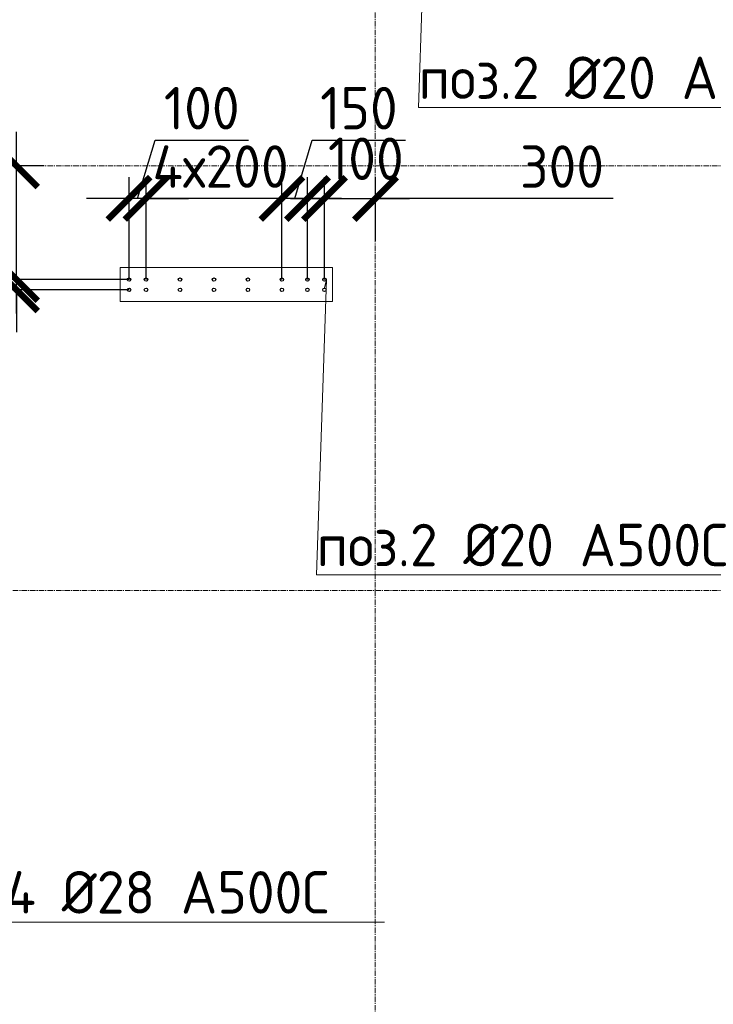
# Model space of a CAD drawing. Header units: millimetres. Extents: x 376598 to 1249954, y -318491 to -22134.
# Tile 427 of 444: x 1230703 to 1234785, y -231023 to -225228. Entities that reach past the tile are written whole.
import ezdxf
from ezdxf import colors
from ezdxf.entities.mleader import LeaderData, LeaderLine
from ezdxf.math import Vec2, Vec3

# ---------------------------------------------------------------- set-up
doc = ezdxf.new("R2010")
doc.units = ezdxf.units.MM
for name, pattern in [('01 Штриховая _4 мм_', [6, 3.5, -2.5]), ('______5', [1100, 800, -100, 100, -100]), ('HIDDEN2', [4.7625, 3.175, -1.5875]), ('осевая', [50.8, 31.75, -6.35, 6.35, -6.35])]:
    doc.linetypes.add(name, pattern=pattern)
for name, color, linetype, lineweight in [('1 Стены', 3, 'Continuous', 30), ('Оси', 40, '______5', 18), ('подоснова', 151, 'Continuous', 5), ('РАЗМЕРЫ', 1, 'Continuous', 9), ('СТЕНЫ', 3, 'Continuous', 30)]:
    doc.layers.add(name, color=color, linetype=linetype, lineweight=lineweight)
doc.styles.add('GOST-2.304_Type-B', font='GOST_Common.ttf')
doc.dimstyles.new('СПДС', dxfattribs={"dimscale": 100, "dimtxt": 2.5, "dimasz": 2.5, "dimexe": 1.25, "dimexo": 0, "dimtad": 1, "dimdec": 0, "dimtxsty": 'GOST-2.304_Type-B', "dimblk": 'ARCHTICK', "dimcen": 2.5, "dimdle": 2, "dimadec": 0, "dimazin": 2, "dimtfac": 0.75, "dimtdec": 0, "dimtmove": 1, "dimatfit": 3, "dimfxl": 1, "dimtolj": 1, "dimarcsym": 1})

# ---------------------------------------------------------------- blocks, each defined once
blk = doc.blocks.new('оси 2.2-2.3')
at = {"layer": 'Оси', "color": 16, "linetype": 'осевая', "lineweight": 0, "transparency": 33554687}
for p, q in [((511254.9, -104267.9), (511254.9, -134893.5)), ((468076.3, -119495.4), (524372.9, -119495.4)), ((468076.3, -121995.4), (524372.9, -121995.4))]:
    blk.add_line(p, q, dxfattribs=at)
blk = doc.blocks.new('стены тп')
at = {"layer": '1 Стены', "color": 252, "linetype": 'HIDDEN2', "lineweight": 0, "true_color": 0x939598}
for p, q in [((899140.6, -201125.6), (897890.2, -201125.6)), ((897890.2, -201125.6), (897890.2, -201325.6)), ((899140.6, -201325.6), (899140.6, -201125.6)), ((897890.2, -201325.6), (899140.6, -201325.6))]:
    blk.add_line(p, q, dxfattribs=at)
blk = doc.blocks.new('_None')
blk = doc.blocks.new('_ArchTick')
at = {"color": 0, "linetype": 'ByBlock', "const_width": 0.15}
blk.add_lwpolyline([(-0.5, -0.5), (0.5, 0.5)], dxfattribs=at)
blk = doc.blocks.new('*D3035')
at = {"layer": 'DEFPOINTS', "color": 0, "lineweight": 0, "transparency": 16777216}
for p in [(1230684.2, -226757.3), (1231346.5, -226757.3), (1231346.5, -226817.6)]:
    blk.add_point(p, dxfattribs=at)
at = {"layer": 'РАЗМЕРЫ', "color": 0, "lineweight": -2, "transparency": 16777216}
for p, q in [((1230684.2, -226757.3), (1230684.2, -226507.3)), ((1231346.5, -226757.3), (1230559.2, -226757.3)), ((1230684.2, -226817.6), (1230684.2, -226757.3)), ((1231346.5, -226817.6), (1230559.2, -226817.6)), ((1230684.2, -226817.6), (1230684.2, -227067.6))]:
    blk.add_line(p, q, dxfattribs=at)
at = {"layer": 'РАЗМЕРЫ', "color": 0, "lineweight": -2, "transparency": 16777216, "xscale": 250, "yscale": 250, "zscale": 250}
for p, rotation in [((1230684.2, -226757.3), 270), ((1230684.2, -226817.6), 90)]:
    blk.add_blockref('_ArchTick', p, dxfattribs=dict(at, rotation=rotation))
at = {"layer": 'РАЗМЕРЫ', "color": 0, "lineweight": 0, "transparency": 16777216, "insert": (1230468.1, -227108.9), "char_height": 250, "attachment_point": 5, "rotation": 90, "style": 'GOST-2.304_Type-B'}
blk.add_mtext('\\A1;60', dxfattribs=at)
blk = doc.blocks.new('*D3288')
at = {"layer": 'DEFPOINTS', "color": 0, "lineweight": 0, "transparency": 16777216}
for p in [(1232396.5, -226279.9), (1232396.5, -226757.3), (1232496.5, -226757.3)]:
    blk.add_point(p, dxfattribs=at)
at = {"layer": 'РАЗМЕРЫ', "color": 0, "lineweight": -2, "transparency": 16777216}
for p, q in [((1232396.5, -226757.3), (1232396.5, -226154.9)), ((1232496.5, -226757.3), (1232496.5, -226154.9)), ((1232396.5, -226279.9), (1232146.5, -226279.9)), ((1232496.5, -226279.9), (1232396.5, -226279.9)), ((1232496.5, -226279.9), (1232746.5, -226279.9))]:
    blk.add_line(p, q, dxfattribs=at)
at = {"layer": 'РАЗМЕРЫ', "color": 0, "lineweight": -2, "transparency": 16777216, "xscale": 250, "yscale": 250, "zscale": 250}
blk.add_blockref('_ArchTick', (1232396.5, -226279.9), dxfattribs=at)
at = {"layer": 'РАЗМЕРЫ', "color": 0, "lineweight": -2, "transparency": 16777216, "xscale": 250, "yscale": 250, "zscale": 250, "rotation": 180}
blk.add_blockref('_ArchTick', (1232496.5, -226279.9), dxfattribs=at)
at = {"layer": 'РАЗМЕРЫ', "color": 0, "lineweight": 0, "transparency": 16777216, "insert": (1232740.2, -226046.4), "char_height": 250, "attachment_point": 5, "style": 'GOST-2.304_Type-B'}
blk.add_mtext('\\A1;100', dxfattribs=at)
blk = doc.blocks.new('*D3289')
at = {"layer": 'DEFPOINTS', "color": 0, "lineweight": 0, "transparency": 16777216}
for p in [(1232246.5, -226279.9), (1232246.5, -226757.3), (1232396.5, -226757.3)]:
    blk.add_point(p, dxfattribs=at)
at = {"layer": 'РАЗМЕРЫ', "color": 0, "lineweight": -2, "transparency": 16777216}
for p, q in [((1232321.5, -226279.9), (1232424.6, -225936.2)), ((1232424.6, -225936.2), (1232974.6, -225936.2)), ((1232246.5, -226757.3), (1232246.5, -226154.9)), ((1232396.5, -226757.3), (1232396.5, -226154.9)), ((1232596.5, -226279.9), (1232046.5, -226279.9))]:
    blk.add_line(p, q, dxfattribs=at)
at = {"layer": 'РАЗМЕРЫ', "color": 0, "lineweight": -2, "transparency": 16777216, "xscale": 250, "yscale": 250, "zscale": 250, "rotation": 180}
blk.add_blockref('_ArchTick', (1232246.5, -226279.9), dxfattribs=at)
at = {"layer": 'РАЗМЕРЫ', "color": 0, "lineweight": -2, "transparency": 16777216, "xscale": 250, "yscale": 250, "zscale": 250}
blk.add_blockref('_ArchTick', (1232396.5, -226279.9), dxfattribs=at)
at = {"layer": 'РАЗМЕРЫ', "color": 0, "lineweight": 0, "transparency": 16777216, "insert": (1232699.6, -225748.7), "char_height": 250, "attachment_point": 5, "style": 'GOST-2.304_Type-B'}
blk.add_mtext('\\A1;150', dxfattribs=at)
blk = doc.blocks.new('*D3290')
at = {"layer": 'DEFPOINTS', "color": 0, "lineweight": 0, "transparency": 16777216}
for p in [(1231446.5, -226279.9), (1231446.5, -226757.3), (1232246.5, -226757.3)]:
    blk.add_point(p, dxfattribs=at)
at = {"layer": 'РАЗМЕРЫ', "color": 0, "lineweight": -2, "transparency": 16777216}
for p, q in [((1231446.5, -226757.3), (1231446.5, -226154.9)), ((1232246.5, -226757.3), (1232246.5, -226154.9)), ((1232446.5, -226279.9), (1231246.5, -226279.9))]:
    blk.add_line(p, q, dxfattribs=at)
at = {"layer": 'РАЗМЕРЫ', "color": 0, "lineweight": -2, "transparency": 16777216, "xscale": 250, "yscale": 250, "zscale": 250, "rotation": 180}
blk.add_blockref('_ArchTick', (1231446.5, -226279.9), dxfattribs=at)
at = {"layer": 'РАЗМЕРЫ', "color": 0, "lineweight": -2, "transparency": 16777216, "xscale": 250, "yscale": 250, "zscale": 250}
blk.add_blockref('_ArchTick', (1232246.5, -226279.9), dxfattribs=at)
at = {"layer": 'РАЗМЕРЫ', "color": 0, "lineweight": 0, "transparency": 16777216, "insert": (1231885.5, -226092.4), "char_height": 250, "attachment_point": 5, "style": 'GOST-2.304_Type-B'}
blk.add_mtext('\\A1;4х200', dxfattribs=at)
blk = doc.blocks.new('*D3291')
at = {"layer": 'DEFPOINTS', "color": 0, "lineweight": 0, "transparency": 16777216}
for p in [(1231346.5, -226279.9), (1231346.5, -226757.3), (1231446.5, -226757.3)]:
    blk.add_point(p, dxfattribs=at)
at = {"layer": 'РАЗМЕРЫ', "color": 0, "lineweight": -2, "transparency": 16777216}
for p, q in [((1231396.5, -226279.9), (1231499.6, -225936.2)), ((1231499.6, -225936.2), (1232049.6, -225936.2)), ((1231346.5, -226757.3), (1231346.5, -226154.9)), ((1231446.5, -226757.3), (1231446.5, -226154.9)), ((1231346.5, -226279.9), (1231096.5, -226279.9)), ((1231446.5, -226279.9), (1231346.5, -226279.9)), ((1231446.5, -226279.9), (1231346.5, -226279.9)), ((1231446.5, -226279.9), (1231696.5, -226279.9))]:
    blk.add_line(p, q, dxfattribs=at)
at = {"layer": 'РАЗМЕРЫ', "color": 0, "lineweight": -2, "transparency": 16777216, "xscale": 250, "yscale": 250, "zscale": 250}
blk.add_blockref('_ArchTick', (1231346.5, -226279.9), dxfattribs=at)
at = {"layer": 'РАЗМЕРЫ', "color": 0, "lineweight": -2, "transparency": 16777216, "xscale": 250, "yscale": 250, "zscale": 250, "rotation": 180}
blk.add_blockref('_ArchTick', (1231446.5, -226279.9), dxfattribs=at)
at = {"layer": 'РАЗМЕРЫ', "color": 0, "lineweight": 0, "transparency": 16777216, "insert": (1231774.6, -225748.7), "char_height": 250, "attachment_point": 5, "style": 'GOST-2.304_Type-B'}
blk.add_mtext('\\A1;100', dxfattribs=at)
blk = doc.blocks.new('*D3037')
at = {"layer": 'DEFPOINTS', "color": 0, "lineweight": 0, "transparency": 16777216}
for p in [(1230684.2, -226087.2), (1230846.5, -226087.2), (1231346.5, -226757.3, 360)]:
    blk.add_point(p, dxfattribs=at)
at = {"layer": 'РАЗМЕРЫ', "color": 0, "lineweight": -2, "transparency": 16777216}
for p, q in [((1230684.2, -226957.3), (1230684.2, -225887.2)), ((1230846.5, -226087.2), (1230559.2, -226087.2)), ((1231346.5, -226757.3), (1230559.2, -226757.3))]:
    blk.add_line(p, q, dxfattribs=at)
at = {"layer": 'РАЗМЕРЫ', "color": 0, "lineweight": -2, "transparency": 16777216, "xscale": 250, "yscale": 250, "zscale": 250}
for p, rotation in [((1230684.2, -226087.2), 90), ((1230684.2, -226757.3), 270)]:
    blk.add_blockref('_ArchTick', p, dxfattribs=dict(at, rotation=rotation))
at = {"layer": 'РАЗМЕРЫ', "color": 0, "lineweight": 0, "transparency": 16777216, "insert": (1230496.7, -226422.2), "char_height": 250, "attachment_point": 5, "rotation": 90, "style": 'GOST-2.304_Type-B'}
blk.add_mtext('\\A1;670', dxfattribs=at)
blk = doc.blocks.new('*D3292')
at = {"layer": 'DEFPOINTS', "color": 0, "lineweight": 0, "transparency": 16777216}
for p in [(1232796.9, -226279.9), (1232796.9, -226529.5), (1232496.5, -226757.3)]:
    blk.add_point(p, dxfattribs=at)
at = {"layer": 'РАЗМЕРЫ', "color": 0, "lineweight": -2, "transparency": 16777216}
for p, q in [((1232496.5, -226757.3), (1232496.5, -226154.9)), ((1232796.9, -226529.5), (1232796.9, -226154.9)), ((1232296.5, -226279.9), (1232996.9, -226279.9)), ((1234195.2, -226279.9), (1232796.9, -226279.9))]:
    blk.add_line(p, q, dxfattribs=at)
at = {"layer": 'РАЗМЕРЫ', "color": 0, "lineweight": -2, "transparency": 16777216, "xscale": 250, "yscale": 250, "zscale": 250, "rotation": 180}
blk.add_blockref('_ArchTick', (1232496.5, -226279.9), dxfattribs=at)
at = {"layer": 'РАЗМЕРЫ', "color": 0, "lineweight": -2, "transparency": 16777216, "xscale": 250, "yscale": 250, "zscale": 250}
blk.add_blockref('_ArchTick', (1232796.9, -226279.9), dxfattribs=at)
at = {"layer": 'РАЗМЕРЫ', "color": 0, "lineweight": 0, "transparency": 16777216, "insert": (1233895.2, -226092.4), "char_height": 250, "attachment_point": 5, "style": 'GOST-2.304_Type-B'}
blk.add_mtext('\\A1;300', dxfattribs=at)
blk = doc.blocks.new('стены  тп')
at = {"layer": 'СТЕНЫ', "color": 251, "linetype": '01 Штриховая _4 мм_', "lineweight": 0, "true_color": 0x636466}
for p, q in [((579262.3, -330225.7, 3100), (578011.9, -330225.7, 3100)), ((578011.9, -330225.7, 3100), (578011.9, -330425.7, 3100)), ((579262.3, -330425.7, 3100), (579262.3, -330225.7, 3100)), ((578011.9, -330425.7, 3100), (579262.3, -330425.7, 3100))]:
    blk.add_line(p, q, dxfattribs=at)

msp = doc.modelspace()

# ---------------------------------------------------------------- linework, layer by layer
at = {"layer": '1 Стены', "color": 252, "lineweight": 0, "true_color": 0x939598}
for p, q in [((1231294.3, -226887.2), (1231294.3, -226687.2)), ((1231294.3, -226687.2), (1232544.3, -226687.2)), ((1231294.4, -226887.2), (1231294.4, -226687.2)), ((1232544.3, -226687.2), (1232544.3, -226887.2)), ((1232544.3, -226887.2), (1231294.3, -226887.2))]:
    msp.add_line(p, q, dxfattribs=at)
at = {"layer": 'РАЗМЕРЫ', "color": 6, "linetype": 'Continuous', "lineweight": 30}
for centre in [(1231346.5, -226757.3), (1231446.5, -226757.3), (1231646.5, -226757.3), (1231846.5, -226757.3), (1232046.5, -226757.3), (1232246.5, -226757.3), (1232396.5, -226757.3), (1232496.5, -226757.3), (1231346.5, -226817.6), (1231446.5, -226817.6), (1231646.5, -226817.6), (1231846.5, -226817.6), (1232046.5, -226817.6), (1232246.5, -226817.6), (1232396.5, -226817.6), (1232496.5, -226817.6)]:
    msp.add_circle(centre, 10, dxfattribs=at)

# ---------------------------------------------------------------- block references
at = {"layer": 'РАЗМЕРЫ', "color": 1}
for name, p in [('оси 2.2-2.3', (721540.1, -106591.8)), ('стены тп', (333404.4, -25561.5))]:
    msp.add_blockref(name, p, dxfattribs=at)
at = {"layer": 'РАЗМЕРЫ'}
msp.add_blockref('стены  тп', (653282.7, 103538.6, -3100), dxfattribs=at)

# ---------------------------------------------------------------- dimensions: what is measured, and where the dimension line sits
at = {"layer": 'РАЗМЕРЫ', "color": 1, "lineweight": 0}
for base, p1, p2, picture, middle in [((1231346.5, -226279.9), (1231446.5, -226757.3), (1231346.5, -226757.3), '*D3291', (1231562.1, -225748.7)), ((1232246.5, -226279.9), (1232396.5, -226757.3), (1232246.5, -226757.3), '*D3289', (1232487.1, -225748.7))]:
    dim = msp.add_linear_dim(base=base, p1=p1, p2=p2, dimstyle='СПДС', dxfattribs=at)
    dim.commit()
    dim.dimension.update_dxf_attribs({"geometry": picture, "text_midpoint": middle})
for base, p2, picture, middle in [((1232396.5, -226279.9), (1232396.5, -226757.3), '*D3288', (1232740.2, -226233.9)), ((1232796.9, -226279.9), (1232796.9, -226529.5), '*D3292', (1233895.2, -226446.1))]:
    dim = msp.add_linear_dim(base=base, p1=(1232496.5, -226757.3), p2=p2, dimstyle='СПДС', dxfattribs=at)
    dim.commit()
    dim.dimension.update_dxf_attribs({"geometry": picture, "text_midpoint": middle, "dimtype": 160})
dim = msp.add_linear_dim(base=(1230684.2, -226087.2), p1=(1231346.5, -226757.3, 360), p2=(1230846.5, -226087.2), angle=90, dimstyle='СПДС', dxfattribs=at)
dim.commit()
dim.dimension.update_dxf_attribs({"geometry": '*D3037', "text_midpoint": (1230496.7, -226422.2)})
dim = msp.add_linear_dim(base=(1231446.5, -226279.9), p1=(1232246.5, -226757.3), p2=(1231446.5, -226757.3), text='4х200', dimstyle='СПДС', dxfattribs=at)
dim.commit()
dim.dimension.update_dxf_attribs({"geometry": '*D3290', "text_midpoint": (1231885.5, -226279.9), "dimtype": 160})
at = {"layer": 'РАЗМЕРЫ', "lineweight": 0}
dim = msp.add_linear_dim(base=(1230684.2, -226757.3, 360), p1=(1231346.5, -226817.6, 360), p2=(1231346.5, -226757.3, 360), angle=90, dimstyle='СПДС', dxfattribs=at)
dim.commit()
dim.dimension.update_dxf_attribs({"geometry": '*D3035', "text_midpoint": (1230655.6, -227108.9, 360), "dimtype": 160})

# ---------------------------------------------------------------- leaders
at = {"layer": 'подоснова', "color": 4, "ltscale": 0.3}
ml = msp.add_multileader_mtext('Standard', dxfattribs=at)
ml.set_content('{\\C2;поз.2 %%C20 А500С }', color=4, style='GOST-2.304_Type-B')
ml.set_leader_properties(color=256, linetype='ByLayer', lineweight=15)
ml.set_arrow_properties(name='NONE')
ml.build(insert=Vec2(0, 0))
ml.multileader.update_dxf_attribs({"text_left_attachment_type": 6, "text_right_attachment_type": 6, "dogleg_length": 0.1, "arrow_head_size": 18})
ctx = ml.context
ctx.base_point, ctx.char_height, ctx.arrow_head_size, ctx.landing_gap_size, ctx.plane_origin = Vec3(1233050.3, -225744.7, 360), 250, 18, 20, Vec3(1238282.7, -224752, 360)
ctx.left_attachment, ctx.right_attachment, ctx.text_align_type = 6, 6, 1
notes = []
notes.append((ctx, [(1, (1, 1, 0), (1233050.2, -225744.7, 360), (1, 0), 0.1, [(1, [(1233096.5, -224055.1, 360), (1233109, -224006.7, 360)], 0, [])])]))
ctx.mtext.insert, ctx.mtext.width, ctx.mtext.alignment, ctx.mtext.flow_direction = Vec3(1234262.1, -225444.7, 360), 4075.871, 2, 5
ml = msp.add_multileader_mtext('Standard', dxfattribs=at)
ml.set_content('{\\C2;поз.2 %%C20 А500С }', color=4, style='GOST-2.304_Type-B')
ml.set_leader_properties(color=256, linetype='ByLayer', lineweight=15)
ml.set_arrow_properties(name='NONE')
ml.build(insert=Vec2(0, 0))
ml.multileader.update_dxf_attribs({"text_left_attachment_type": 6, "text_right_attachment_type": 6, "dogleg_length": 0.1, "arrow_head_size": 18})
ctx = ml.context
ctx.base_point, ctx.char_height, ctx.arrow_head_size, ctx.landing_gap_size, ctx.plane_origin = Vec3(1232450.3, -228494.7, 360), 250, 18, 20, Vec3(1237682.7, -227502, 360)
ctx.left_attachment, ctx.right_attachment, ctx.text_align_type = 6, 6, 1
notes.append((ctx, [(1, (1, 1, 0), (1232450.2, -228494.7, 360), (1, 0), 0.1, [(1, [(1232496.5, -226805.1, 360), (1232509, -226756.7, 360)], 0, [])])]))
ctx.mtext.insert, ctx.mtext.width, ctx.mtext.alignment, ctx.mtext.flow_direction = Vec3(1233662.1, -228194.7, 360), 4075.871, 2, 5
ml = msp.add_multileader_mtext('Standard', dxfattribs=at)
ml.set_content('{\\C2;поз.4 %%C28 А500С }', color=4, style='GOST-2.304_Type-B')
ml.set_leader_properties(color=256, linetype='ByLayer', lineweight=15)
ml.set_arrow_properties(name='NONE')
ml.build(insert=Vec2(0, 0))
ml.multileader.update_dxf_attribs({"text_left_attachment_type": 6, "text_right_attachment_type": 6, "dogleg_length": 0.1, "arrow_head_size": 18})
ctx = ml.context
ctx.base_point, ctx.char_height, ctx.arrow_head_size, ctx.landing_gap_size, ctx.plane_origin = Vec3(1230074.1, -230538.8, -720), 250, 18, 20, Vec3(1234898.9, -230544.4, -720)
ctx.left_attachment, ctx.right_attachment, ctx.text_align_type = 6, 6, 1
notes.append((ctx, [(1, (1, 1, 0), (1230074, -230538.8, -720), (1, 0), 0.1, [(1, [(1229647.3, -229771, -720), (1229745.2, -229757.2, -720)], 0, [])])]))
ctx.mtext.insert, ctx.mtext.width, ctx.mtext.alignment, ctx.mtext.flow_direction = Vec3(1231298.5, -230238.8, -720), 4075.871, 2, 5
for ctx, leaders in notes:
    for number, flags, end, landing, length, lines in leaders:
        leader = LeaderData()
        leader.index, (leader.has_last_leader_line, leader.has_dogleg_vector, leader.attachment_direction) = number, flags
        leader.last_leader_point, leader.dogleg_vector, leader.dogleg_length = Vec3(end), Vec3(landing), length
        for number, points, colour, breaks in lines:
            line = LeaderLine()
            line.index, line.vertices, line.color, line.breaks = number, Vec3.list(points), colors.encode_raw_color(colour), breaks
            leader.lines.append(line)
        ctx.leaders.append(leader)

doc.saveas('drawing.dxf')
